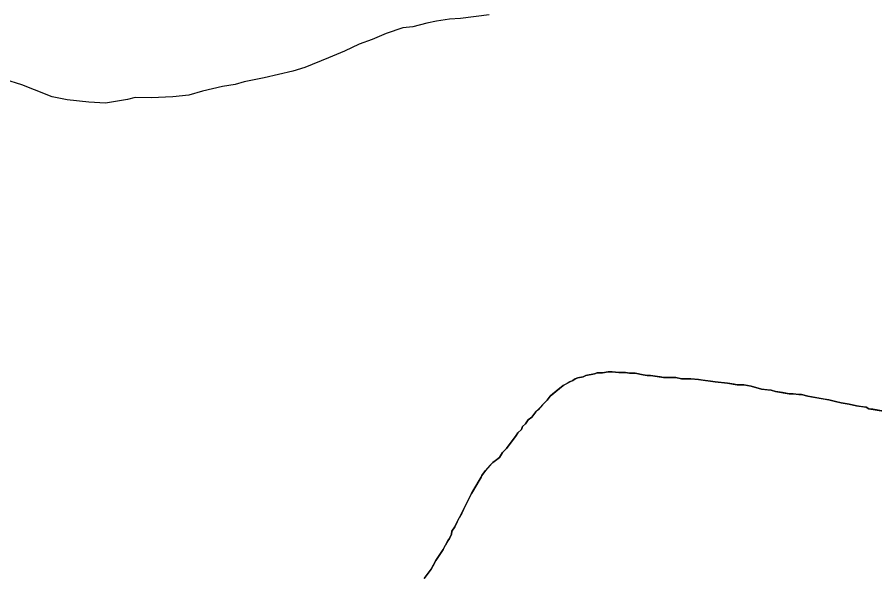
# Model space of a CAD drawing. Extents: x 3172231 to 3210228, y 940198 to 965780.
# Drawn here: x 3176821.7 to 3177138.3, y 960240.4 to 960446 of the extents above; entities that cross this region are included whole.
import ezdxf

# ---------------------------------------------------------------- set-up
doc = ezdxf.new("R2010")
doc.units = 0
for name, color, linetype in [('V-SITE-VEGE', 7, 'Continuous'), ('V-TOPO-SHOR', 7, 'Continuous'), ('V-WETL-SWMP', 7, 'Continuous')]:
    doc.layers.add(name, color=color, linetype=linetype)

msp = doc.modelspace()

# ---------------------------------------------------------------- linework, layer by layer
at = {"layer": 'V-SITE-VEGE'}
for p, q in [((3177028.699, 960312.819), (3177030.585, 960313.22)), ((3177030.585, 960313.22), (3177031.636, 960313.628)), ((3177031.636, 960313.628), (3177034.778, 960314.228)), ((3177034.778, 960314.228), (3177035.826, 960314.638)), ((3177035.826, 960314.638), (3177037.71, 960314.621)), ((3177037.71, 960314.621), (3177039.805, 960315.021)), ((3177039.805, 960315.021), (3177041.268, 960315.006)), ((3177041.268, 960315.006), (3177043.776, 960314.777)), ((3177043.776, 960314.777), (3177046.285, 960314.752)), ((3177046.285, 960314.752), (3177047.748, 960314.531)), ((3177047.748, 960314.531), (3177049.839, 960314.513)), ((3177049.839, 960314.513), (3177052.761, 960313.859)), ((3177052.761, 960313.859), (3177054.223, 960313.636)), ((3177054.223, 960313.636), (3177055.479, 960313.626)), ((3177055.479, 960313.626), (3177060.281, 960312.954)), ((3177060.281, 960312.954), (3177064.883, 960312.913)), ((3177064.883, 960312.913), (3177066.97, 960312.475)), ((3177018.391, 960306.009), (3177023.237, 960309.94)), ((3177023.237, 960309.94), (3177025.758, 960311.381)), ((3177025.758, 960311.381), (3177026.809, 960311.791)), ((3177026.809, 960311.791), (3177027.65, 960312.409)), ((3177027.65, 960312.409), (3177028.699, 960312.819)), ((3177066.97, 960312.475), (3177070.316, 960312.446)), ((3177070.316, 960312.446), (3177073.241, 960312.211)), ((3177073.241, 960312.211), (3177079.299, 960311.32)), ((3177079.299, 960311.32), (3177083.897, 960310.861)), ((3177083.897, 960310.861), (3177087.446, 960310.202)), ((3177087.446, 960310.202), (3177089.953, 960310.179)), ((3177089.953, 960310.179), (3177092.67, 960309.737)), ((3177092.67, 960309.737), (3177096.426, 960308.658)), ((3177096.426, 960308.658), (3177099.978, 960308.207)), ((3177099.978, 960308.207), (3177101.647, 960307.775)), ((3177101.647, 960307.775), (3177106.656, 960306.892)), ((3177106.656, 960306.892), (3177108.121, 960306.88)), ((3177108.121, 960306.88), (3177110.212, 960306.65)), ((3177110.212, 960306.65), (3177111.256, 960306.642)), ((3177111.256, 960306.642), (3177113.552, 960305.993)), ((3177013.112, 960300.201), (3177017.333, 960304.555)), ((3177017.333, 960304.555), (3177018.391, 960306.009)), ((3177113.552, 960305.993), (3177121.279, 960304.67)), ((3177121.279, 960304.67), (3177123.782, 960304.021)), ((3177123.782, 960304.021), (3177125.868, 960303.583)), ((3177125.868, 960303.583), (3177128.793, 960303.138)), ((3177011.629, 960298.334), (3177013.112, 960300.201)), ((3177128.793, 960303.138), (3177131.507, 960302.487)), ((3177131.507, 960302.487), (3177135.058, 960302.036)), ((3177135.058, 960302.036), (3177136.096, 960301.399)), ((3177136.096, 960301.399), (3177141.527, 960300.515)), ((3177009.307, 960295.843), (3177010.365, 960297.297)), ((3177010.365, 960297.297), (3177011.629, 960298.334)), ((3177007.824, 960293.764), (3177008.252, 960294.807)), ((3177008.252, 960294.807), (3177009.307, 960295.843)), ((3177002.323, 960286.705), (3177005.921, 960291.483)), ((3177005.921, 960291.483), (3177006.558, 960292.521)), ((3177006.558, 960292.521), (3177007.824, 960293.764)), ((3176999.783, 960283.379), (3177000.846, 960285.253)), ((3177000.846, 960285.253), (3177002.323, 960286.705)), ((3176994.514, 960278.617), (3176997.256, 960281.522)), ((3176997.256, 960281.522), (3176999.783, 960283.379)), ((3176993.24, 960276.746), (3176994.514, 960278.617)), ((3176989.416, 960270.088), (3176992.177, 960274.874)), ((3176992.177, 960274.874), (3176993.027, 960276.121)), ((3176993.027, 960276.121), (3176993.24, 960276.746)), ((3176985.796, 960262.801), (3176989.416, 960270.088)), ((3176984.096, 960259.678), (3176985.796, 960262.801)), ((3176983.242, 960257.804), (3176984.096, 960259.678)), ((3176981.962, 960255.096), (3176982.181, 960256.141)), ((3176982.181, 960256.141), (3176983.242, 960257.804)), ((3176980.686, 960252.598), (3176981.321, 960253.429)), ((3176981.321, 960253.429), (3176981.962, 960255.096)), ((3176978.984, 960249.476), (3176980.686, 960252.598)), ((3176976.227, 960245.317), (3176978.984, 960249.476)), ((3176974.527, 960242.196), (3176976.227, 960245.317)), ((3176971.986, 960238.663), (3176974.527, 960242.196))]:
    msp.add_line(p, q, dxfattribs=at)
at = {"layer": 'V-TOPO-SHOR'}
for points in [[(3177141.527, 960300.515), (3177137.558, 960301.178), (3177136.096, 960301.399), (3177135.058, 960302.036), (3177132.969, 960302.264), (3177131.507, 960302.487), (3177128.793, 960303.138), (3177125.868, 960303.583), (3177123.782, 960304.021), (3177121.279, 960304.67), (3177119.606, 960304.893), (3177116.265, 960305.551), (3177113.552, 960305.993), (3177111.256, 960306.642), (3177110.212, 960306.65), (3177108.121, 960306.88), (3177106.656, 960306.892), (3177104.151, 960307.332), (3177101.647, 960307.775), (3177099.978, 960308.207), (3177098.515, 960308.428), (3177096.424, 960308.658), (3177092.67, 960309.737), (3177089.955, 960310.179), (3177087.446, 960310.202), (3177086.401, 960310.421), (3177083.897, 960310.861), (3177079.299, 960311.32), (3177077.628, 960311.543), (3177074.703, 960311.99), (3177073.241, 960312.211), (3177070.316, 960312.446), (3177068.225, 960312.465), (3177066.97, 960312.475), (3177064.883, 960312.913), (3177063.21, 960312.928), (3177060.281, 960312.954), (3177059.03, 960313.175), (3177057.15, 960313.401), (3177055.479, 960313.626), (3177054.223, 960313.636), (3177052.761, 960313.859), (3177049.839, 960314.513), (3177047.748, 960314.531), (3177046.285, 960314.752), (3177045.241, 960314.763), (3177043.776, 960314.777), (3177041.268, 960315.006), (3177039.805, 960315.021), (3177037.71, 960314.621), (3177035.826, 960314.638), (3177034.778, 960314.228), (3177031.636, 960313.63), (3177030.585, 960313.22), (3177028.699, 960312.819), (3177027.65, 960312.409), (3177026.809, 960311.791), (3177025.758, 960311.381), (3177024.708, 960310.765), (3177023.237, 960309.94), (3177020.708, 960307.871), (3177019.444, 960306.837), (3177018.391, 960306.009), (3177017.333, 960304.555), (3177016.489, 960303.726), (3177015.643, 960302.897), (3177013.956, 960301.031), (3177013.112, 960300.201), (3177011.629, 960298.332), (3177010.365, 960297.297), (3177009.307, 960295.843), (3177008.252, 960294.807), (3177007.824, 960293.764), (3177006.558, 960292.521), (3177005.921, 960291.483), (3177003.382, 960288.157), (3177002.323, 960286.705), (3177000.846, 960285.253), (3176999.783, 960283.379), (3176998.1, 960282.14), (3176997.256, 960281.522), (3176996.201, 960280.483), (3176994.514, 960278.617), (3176993.24, 960276.746), (3176993.027, 960276.121), (3176992.177, 960274.874), (3176991.329, 960273.418), (3176989.416, 960270.088), (3176987.076, 960265.508)], [(3176987.076, 960265.508), (3176985.796, 960262.801), (3176984.946, 960261.345), (3176984.096, 960259.678), (3176983.242, 960257.804), (3176982.181, 960256.141), (3176981.962, 960255.096), (3176981.321, 960253.429), (3176980.686, 960252.598), (3176979.836, 960251.141), (3176978.984, 960249.476), (3176977.499, 960247.189), (3176976.227, 960245.317), (3176975.588, 960244.07), (3176974.527, 960242.196), (3176973.469, 960240.742), (3176971.986, 960238.663)]]:
    msp.add_lwpolyline(points, dxfattribs=at)
at = {"layer": 'V-WETL-SWMP'}
msp.add_lwpolyline([(3176995.913, 960446.874), (3176985.315, 960445.509), (3176981.297, 960445.18), (3176976.546, 960444.493), (3176972.889, 960443.796), (3176967.766, 960442.381), (3176964.113, 960442.049), (3176957.888, 960439.915), (3176952.759, 960437.77), (3176947.998, 960435.988), (3176942.5, 960433.482), (3176936.637, 960430.979), (3176927.844, 960427.408), (3176923.451, 960425.987), (3176912.843, 960423.527), (3176909.187, 960422.83), (3176905.53, 960422.133), (3176902.236, 960421.067), (3176897.484, 960420.38), (3176890.168, 960418.62), (3176885.045, 960417.206), (3176879.198, 960416.528), (3176871.165, 960416.235), (3176865.325, 960416.287), (3176862.399, 960415.584), (3176858.012, 960414.893), (3176854.356, 960414.196), (3176848.154, 960414.616), (3176840.131, 960415.418), (3176834.665, 960416.562), (3176828.118, 960419.176), (3176823.39, 960421.043), (3176817.201, 960422.924)], dxfattribs=at)

doc.saveas('drawing.dxf')
